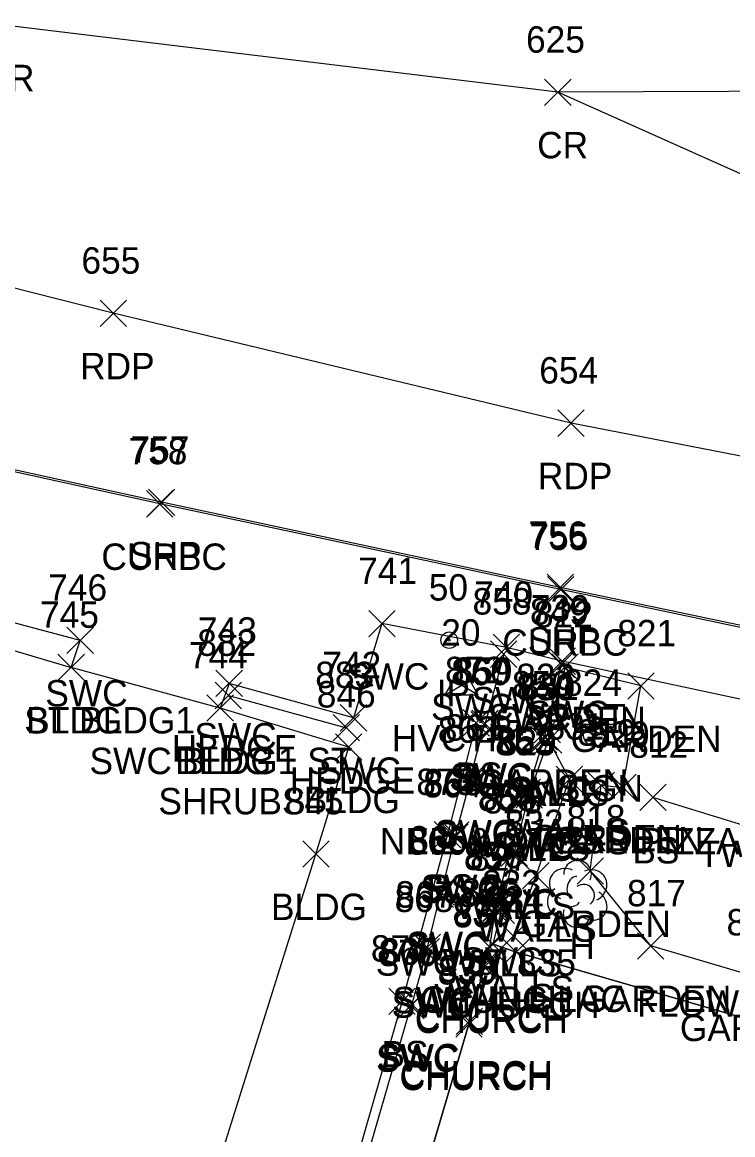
# Model space of a CAD drawing. Extents: x 1462668 to 1465147, y 550359 to 557351.
# Drawn here: x 1464854.5 to 1464908.4, y 552330.8 to 552415.1 of the extents above; entities that cross this region are included whole.
import ezdxf

# ---------------------------------------------------------------- set-up
doc = ezdxf.new("R2010")
doc.units = 0
for name, color, linetype in [('C_A', 7, 'Continuous'), ('C_I', 7, 'Continuous'), ('CPSM', 7, 'Continuous'), ('L_A', 7, 'Continuous'), ('L_C', 7, 'Continuous'), ('L_I', 7, 'Continuous'), ('L_TIC', 7, 'Continuous'), ('LAHR', 7, 'Continuous'), ('LAPB', 7, 'Continuous'), ('LBC', 7, 'Continuous'), ('LELB', 7, 'Continuous'), ('Level 6', 7, 'Continuous'), ('LTD', 7, 'Continuous'), ('LWS', 7, 'Continuous'), ('M_A', 7, 'Continuous'), ('M_I', 7, 'Continuous'), ('MPIR', 7, 'Continuous'), ('P_A', 7, 'Continuous'), ('P_I', 7, 'Continuous'), ('P_TIC', 7, 'Continuous'), ('PET', 7, 'Continuous'), ('PRC', 7, 'Continuous'), ('PSP', 7, 'Continuous'), ('R_A', 7, 'Continuous'), ('R_I', 7, 'Continuous'), ('R_TIC', 7, 'Continuous'), ('RC', 7, 'Continuous'), ('RSW', 7, 'Continuous'), ('S_A', 7, 'Continuous'), ('S_C', 7, 'Continuous'), ('S_I', 7, 'Continuous'), ('SSGN', 7, 'Continuous')]:
    doc.layers.add(name, color=color, linetype=linetype)

msp = doc.modelspace()

# ---------------------------------------------------------------- linework, layer by layer
at = {"layer": 'CPSM'}
for p, q in [((1464886.595, 552364.144), (1464887.845, 552366.309)), ((1464889.095, 552364.144), (1464887.845, 552366.309)), ((1464887.845, 552364.865), (1464887.845, 552366.309)), ((1464886.595, 552364.144), (1464887.845, 552364.865)), ((1464887.845, 552364.865), (1464887.845, 552364.865)), ((1464887.845, 552364.865), (1464889.095, 552364.144)), ((1464886.595, 552364.144), (1464889.095, 552364.144))]:
    msp.add_line(p, q, dxfattribs=at)
at = {"layer": 'L_TIC'}
for points in [[(1464857.257, 552365.213), (1464859.257, 552367.213)], [(1464859.257, 552365.213), (1464857.257, 552367.213)], [(1464894.676, 552365.245), (1464896.676, 552367.245)], [(1464896.676, 552365.245), (1464894.676, 552367.245)], [(1464900.424, 552363.814), (1464902.424, 552365.814)], [(1464902.424, 552363.814), (1464900.424, 552365.814)], [(1464869.172, 552363.089), (1464871.172, 552365.089)], [(1464871.172, 552363.089), (1464869.172, 552365.089)], [(1464868.542, 552362.134), (1464870.542, 552364.134)], [(1464870.542, 552362.134), (1464868.542, 552364.134)], [(1464887.939, 552361.019), (1464889.939, 552363.019)], [(1464889.939, 552361.019), (1464887.939, 552363.019)], [(1464878.11, 552360.653), (1464880.11, 552362.653)], [(1464880.11, 552360.653), (1464878.11, 552362.653)], [(1464893.335, 552360.498), (1464895.335, 552362.498)], [(1464895.335, 552360.498), (1464893.335, 552362.498)], [(1464878.281, 552359.18), (1464880.281, 552361.18)], [(1464880.281, 552359.18), (1464878.281, 552361.18)], [(1464893.42, 552359.726), (1464895.42, 552361.726)], [(1464895.42, 552359.726), (1464893.42, 552361.726)], [(1464894.991, 552356.744), (1464896.991, 552358.744)], [(1464896.991, 552356.744), (1464894.991, 552358.744)], [(1464897.411, 552356.292), (1464899.411, 552358.292)], [(1464899.411, 552356.292), (1464897.411, 552358.292)], [(1464899.06, 552356.131), (1464901.06, 552358.131)], [(1464901.06, 552356.131), (1464899.06, 552358.131)], [(1464891.956, 552355.556), (1464893.956, 552357.556)], [(1464893.956, 552355.556), (1464891.956, 552357.556)], [(1464901.331, 552355.37), (1464903.331, 552357.37)], [(1464903.331, 552355.37), (1464901.331, 552357.37)], [(1464885.766, 552352.552), (1464887.766, 552354.552)], [(1464887.766, 552352.552), (1464885.766, 552354.552)], [(1464875.801, 552351.085), (1464877.801, 552353.085)], [(1464877.801, 552351.085), (1464875.801, 552353.085)], [(1464890.83, 552351.156), (1464892.83, 552353.156)], [(1464892.83, 552351.156), (1464890.83, 552353.156)], [(1464896.583, 552349.802), (1464898.583, 552351.802)], [(1464898.583, 552349.802), (1464896.583, 552351.802)], [(1464892.462, 552349.44), (1464894.462, 552351.44)], [(1464894.462, 552349.44), (1464892.462, 552351.44)], [(1464889.847, 552346.82), (1464891.847, 552348.82)], [(1464891.847, 552346.82), (1464889.847, 552348.82)], [(1464890.747, 552344.87), (1464892.747, 552346.87)], [(1464892.747, 552344.87), (1464890.747, 552346.87)], [(1464888.94, 552344.062), (1464890.94, 552346.062)], [(1464890.94, 552344.062), (1464888.94, 552346.062)], [(1464889.219, 552344.255), (1464891.219, 552346.255)], [(1464891.219, 552344.255), (1464889.219, 552346.255)], [(1464901.162, 552344.126), (1464903.162, 552346.126)], [(1464903.162, 552344.126), (1464901.162, 552346.126)], [(1464890.969, 552343.667), (1464892.969, 552345.667)], [(1464892.969, 552343.667), (1464890.969, 552345.667)], [(1464888.561, 552342.711), (1464890.561, 552344.711)], [(1464890.561, 552342.711), (1464888.561, 552344.711)], [(1464888.562, 552342.531), (1464890.562, 552344.531)], [(1464890.562, 552342.531), (1464888.562, 552344.531)], [(1464882.324, 552339.936), (1464884.324, 552341.936)], [(1464884.324, 552339.936), (1464882.324, 552341.936)], [(1464887.388, 552338.206), (1464889.388, 552340.206)], [(1464889.388, 552338.206), (1464887.388, 552340.206)], [(1464887.421, 552338.409), (1464889.421, 552340.409)], [(1464889.421, 552338.409), (1464887.421, 552340.409)]]:
    msp.add_lwpolyline(points, dxfattribs=at)
at = {"layer": 'LAHR'}
msp.add_lwpolyline([(1464870.172, 552364.089), (1464879.11, 552361.653)], dxfattribs=at)
at = {"layer": 'LAPB'}
msp.add_lwpolyline([(1464916.191, 552348.771), (1464909.705, 552342.922), (1464902.162, 552345.126), (1464897.583, 552350.802), (1464898.411, 552357.292), (1464900.06, 552357.131), (1464901.424, 552364.814), (1464895.676, 552366.245), (1464894.335, 552361.498)], dxfattribs=at)
at = {"layer": 'LBC'}
for points in [[(1464849.793, 552368.713), (1464858.257, 552366.213)], [(1464869.542, 552363.134), (1464858.257, 552366.213)], [(1464879.281, 552360.18), (1464869.542, 552363.134)], [(1464858.592, 552293.881), (1464864.521, 552313.008), (1464876.801, 552352.085), (1464879.281, 552360.18)], [(1464889.94, 552345.062), (1464889.561, 552343.711), (1464889.562, 552343.531), (1464888.421, 552339.409), (1464888.388, 552339.206), (1464876.929, 552300.477), (1464876.885, 552300.337), (1464868.424, 552270.27)], [(1464889.94, 552345.062), (1464890.219, 552345.255)], [(1464891.969, 552344.667), (1464890.219, 552345.255)], [(1464925.941, 552337.172), (1464916.42, 552339.778), (1464916.256, 552339.624), (1464915.789, 552337.771), (1464891.969, 552344.667)]]:
    msp.add_lwpolyline(points, dxfattribs=at)
at = {"layer": 'LELB'}
for points in [[(1464888.939, 552362.019), (1464886.766, 552353.552), (1464883.324, 552340.936), (1464872.016, 552301.627)], [(1464916.835, 552343.076), (1464919.338, 552350.005), (1464915.467, 552352.332), (1464902.331, 552356.37)]]:
    msp.add_lwpolyline(points, dxfattribs=at)
at = {"layer": 'Level 6'}
msp.add_lwpolyline([(1464876.929, 552300.477), (1464888.388, 552339.206), (1464888.421, 552339.409), (1464889.562, 552343.531), (1464889.561, 552343.711), (1464889.94, 552345.062), (1464890.219, 552345.255), (1464891.969, 552344.667), (1464915.789, 552337.771)], dxfattribs=at)
at = {"layer": 'LTD'}
msp.add_line((1464896.576, 552349.125), (1464896.576, 552349.125), dxfattribs=at)
msp.add_line((1464896.576, 552349.125), (1464896.576, 552349.125), dxfattribs=at)
msp.add_arc((1464896.622, 552350.559), 1.047, 335.52715, 180.95627, dxfattribs=at)
for centre, major_axis, ratio, start_param, end_param in [((1464895.784, 552349.791), (1.21, -0.512), 0.895232, 1.570796, 4.712389), ((1464897.617, 552349.708), (-1.141, -0.483), 0.949671, 1.570796, 4.712389), ((1464896.367, 552349.583), (-0.208, -0.792), 0.645439, 3.141593, 6.283185), ((1464895.492, 552348.416), (0.584, -1.042), 0.959034, 3.141593, 6.283185), ((1464897.076, 552348.958), (-0.5, 0.667), 0.989748, 3.141593, 6.283185), ((1464896.117, 552348.375), (-0.625, -0.083), 0.423636, 0, 3.141593), ((1464897.576, 552348.292), (-1.09, 0.792), 0.841452, 1.570796, 4.712389), ((1464896.576, 552347.625), (0.265, 1.061), 0.942809, 1.570796, 4.712389)]:
    msp.add_ellipse(centre, major_axis=major_axis, ratio=ratio, start_param=start_param, end_param=end_param, dxfattribs=at)
at = {"layer": 'LWS'}
msp.add_lwpolyline([(1464890.219, 552345.255), (1464890.847, 552347.82), (1464891.83, 552352.156), (1464892.956, 552356.556), (1464894.42, 552360.726), (1464895.991, 552357.744), (1464893.462, 552350.44), (1464891.747, 552345.87)], dxfattribs=at)
at = {"layer": 'MPIR'}
for radius in [0.625, 0.0833]:
    msp.add_circle((1464886.898, 552368.277), radius, dxfattribs=at)
at = {"layer": 'P_TIC'}
for points in [[(1464894.127, 552408.76), (1464896.127, 552410.76)], [(1464896.127, 552408.76), (1464894.127, 552410.76)], [(1464860.444, 552392.028), (1464862.444, 552394.028)], [(1464862.444, 552392.028), (1464860.444, 552394.028)], [(1464895.126, 552383.71), (1464897.126, 552385.71)], [(1464897.126, 552383.71), (1464895.126, 552385.71)], [(1464864.11, 552377.716), (1464866.11, 552379.716)], [(1464866.11, 552377.716), (1464864.11, 552379.716)], [(1464894.316, 552371.264), (1464896.316, 552373.264)], [(1464896.316, 552371.264), (1464894.316, 552373.264)]]:
    msp.add_lwpolyline(points, dxfattribs=at)
at = {"layer": 'PET'}
msp.add_lwpolyline([(1464951.114, 552371.609), (1464925.892, 552378.926), (1464896.126, 552384.71), (1464861.444, 552393.028), (1464838.964, 552398.724), (1464823.104, 552402.439), (1464820.922, 552402.909), (1464804.678, 552406.721)], dxfattribs=at)
at = {"layer": 'PRC'}
for points in [[(1464963.299, 552415.64), (1464940.406, 552409.95), (1464895.127, 552409.76), (1464853.181, 552414.846), (1464813.177, 552421.694), (1464797.98, 552425.047)], [(1464927.735, 552395.213), (1464895.127, 552409.76)]]:
    msp.add_lwpolyline(points, dxfattribs=at)
at = {"layer": 'PSP'}
msp.add_lwpolyline([(1464948.464, 552361.284), (1464924.269, 552366.192), (1464895.316, 552372.264), (1464865.11, 552378.716), (1464825.527, 552387.397), (1464813.937, 552391.469)], dxfattribs=at)
at = {"layer": 'R_TIC'}
for points in [[(1464863.961, 552377.598), (1464865.961, 552379.598)], [(1464865.961, 552377.598), (1464863.961, 552379.598)], [(1464894.338, 552371.102), (1464896.338, 552373.102)], [(1464896.338, 552371.102), (1464894.338, 552373.102)], [(1464880.796, 552368.533), (1464882.796, 552370.533)], [(1464882.796, 552368.533), (1464880.796, 552370.533)], [(1464857.936, 552367.259), (1464859.936, 552369.259)], [(1464859.936, 552367.259), (1464857.936, 552369.259)], [(1464890.232, 552366.732), (1464892.232, 552368.732)], [(1464892.232, 552366.732), (1464890.232, 552368.732)], [(1464890.026, 552366.217), (1464892.026, 552368.217)], [(1464892.026, 552366.217), (1464890.026, 552368.217)], [(1464857.257, 552365.213), (1464859.257, 552367.213)], [(1464859.257, 552365.213), (1464857.257, 552367.213)], [(1464894.383, 552365.453), (1464896.383, 552367.453)], [(1464896.383, 552365.453), (1464894.383, 552367.453)], [(1464894.456, 552365.689), (1464896.456, 552367.689)], [(1464896.456, 552365.689), (1464894.456, 552367.689)], [(1464869.225, 552364.008), (1464871.225, 552366.008)], [(1464871.225, 552364.008), (1464869.225, 552366.008)], [(1464868.542, 552362.134), (1464870.542, 552364.134)], [(1464870.542, 552362.134), (1464868.542, 552364.134)], [(1464878.648, 552361.399), (1464880.648, 552363.399)], [(1464880.648, 552361.399), (1464878.648, 552363.399)], [(1464888.539, 552360.865), (1464890.539, 552362.865)], [(1464890.539, 552360.865), (1464888.539, 552362.865)], [(1464888.609, 552360.97), (1464890.609, 552362.97)], [(1464890.609, 552360.97), (1464888.609, 552362.97)], [(1464893.096, 552359.94), (1464895.096, 552361.94)], [(1464895.096, 552359.94), (1464893.096, 552361.94)], [(1464893.047, 552359.756), (1464895.047, 552361.756)], [(1464895.047, 552359.756), (1464893.047, 552361.756)], [(1464887.435, 552356.665), (1464889.435, 552358.665)], [(1464889.435, 552356.665), (1464887.435, 552358.665)], [(1464887.444, 552356.509), (1464889.444, 552358.509)], [(1464889.444, 552356.509), (1464887.444, 552358.509)], [(1464891.803, 552355.743), (1464893.803, 552357.743)], [(1464893.803, 552355.743), (1464891.803, 552357.743)], [(1464891.731, 552355.566), (1464893.731, 552357.566)], [(1464893.731, 552355.566), (1464891.731, 552357.566)], [(1464886.324, 552352.373), (1464888.324, 552354.373)], [(1464888.324, 552352.373), (1464886.324, 552354.373)], [(1464886.374, 552352.529), (1464888.374, 552354.529)], [(1464888.374, 552352.529), (1464886.374, 552354.529)], [(1464890.432, 552351.343), (1464892.432, 552353.343)], [(1464892.432, 552351.343), (1464890.432, 552353.343)], [(1464890.481, 552351.435), (1464892.481, 552353.435)], [(1464892.481, 552351.435), (1464890.481, 552353.435)], [(1464885.283, 552348.203), (1464887.283, 552350.203)], [(1464887.283, 552348.203), (1464885.283, 552350.203)], [(1464885.214, 552348.032), (1464887.214, 552350.032)], [(1464887.214, 552348.032), (1464885.214, 552350.032)], [(1464889.371, 552346.875), (1464891.371, 552348.875)], [(1464891.371, 552346.875), (1464889.371, 552348.875)], [(1464889.444, 552347.012), (1464891.444, 552349.012)], [(1464891.444, 552347.012), (1464889.444, 552349.012)], [(1464884.228, 552344.028), (1464886.228, 552346.028)], [(1464886.228, 552344.028), (1464884.228, 552346.028)], [(1464884.171, 552343.693), (1464886.171, 552345.693)], [(1464886.171, 552343.693), (1464884.171, 552345.693)], [(1464883.077, 552339.712), (1464885.077, 552341.712)], [(1464885.077, 552339.712), (1464883.077, 552341.712)], [(1464882.988, 552339.596), (1464884.988, 552341.596)], [(1464884.988, 552339.596), (1464882.988, 552341.596)]]:
    msp.add_lwpolyline(points, dxfattribs=at)
at = {"layer": 'RC'}
msp.add_lwpolyline([(1464948.184, 552360.613), (1464948.268, 552361.112), (1464924.278, 552366.019), (1464895.338, 552372.102), (1464864.961, 552378.598), (1464825.539, 552387.27), (1464825.315, 552386.733)], dxfattribs=at)
at = {"layer": 'RSW'}
for points in [[(1464858.257, 552366.213), (1464858.936, 552368.259), (1464850.027, 552370.62), (1464845.283, 552371.866), (1464843.383, 552372.308), (1464842.92, 552370.641), (1464839.766, 552371.53), (1464840.333, 552373.146), (1464822.378, 552378.018)], [(1464946.743, 552355.067), (1464943.439, 552356.075), (1464938.754, 552357.401), (1464934.019, 552358.515), (1464932.126, 552358.908), (1464922.746, 552360.849), (1464895.456, 552366.689), (1464891.232, 552367.732), (1464881.796, 552369.533), (1464879.648, 552362.399), (1464870.225, 552365.008), (1464869.542, 552363.134)], [(1464891.026, 552367.217), (1464889.609, 552361.97), (1464889.539, 552361.865), (1464888.435, 552357.665), (1464888.444, 552357.509), (1464887.374, 552353.529), (1464887.324, 552353.373), (1464886.283, 552349.203), (1464886.214, 552349.032), (1464885.228, 552345.028), (1464885.171, 552344.693), (1464884.077, 552340.712), (1464883.988, 552340.596), (1464872.695, 552301.673)], [(1464895.383, 552366.453), (1464894.096, 552360.94), (1464894.047, 552360.756), (1464892.803, 552356.743), (1464892.731, 552356.566), (1464891.481, 552352.435), (1464891.432, 552352.343), (1464890.444, 552348.012), (1464890.371, 552347.875)], [(1464890.371, 552347.875), (1464889.94, 552345.062)]]:
    msp.add_lwpolyline(points, dxfattribs=at)
at = {"layer": 'SSGN'}
for p, q in [((1464896.258, 552361.912), (1464899.591, 552361.912)), ((1464897.905, 552361.079), (1464897.905, 552361.079))]:
    msp.add_line(p, q, dxfattribs=at)
msp.add_circle((1464897.905, 552361.079), 0.833, dxfattribs=at)

# ---------------------------------------------------------------- texts
at = {"layer": 'C_A'}
msp.add_text('HVCTRL', height=2, dxfattribs=at).set_placement((1464882.538, 552359.865))
at = {"layer": 'C_I'}
msp.add_text('20', height=2, dxfattribs=at).set_placement((1464886.294, 552367.865))
at = {"layer": 'L_A'}
for s, p in [('BLDG', (1464854.848, 552361.213)), ('GARDEN', (1464890.346, 552361.245)), ('HEDGE', (1464865.873, 552359.089)), ('GARDEN', (1464896.094, 552359.814)), ('BLDG', (1464866.133, 552358.134)), ('HEDGE', (1464874.811, 552356.653)), ('BS', (1464887.38, 552357.019)), ('GARDEN', (1464889.005, 552356.498)), ('WALLS', (1464889.963, 552355.726)), ('BLDG', (1464875.872, 552355.18)), ('WALLS', (1464891.534, 552352.744)), ('GARDEN', (1464893.08, 552352.292)), ('WALLS', (1464888.5, 552351.556)), ('GARDEN', (1464894.729, 552352.131)), ('BS', (1464900.772, 552351.37)), ('BS', (1464885.207, 552348.552)), ('BLDG', (1464873.392, 552347.085)), ('WALLS', (1464887.373, 552347.156)), ('GARDEN', (1464892.252, 552345.802)), ('WALLS', (1464889.005, 552345.44)), ('H', (1464896.009, 552344.125)), ('WALLS', (1464886.391, 552342.82)), ('WALLS', (1464887.291, 552340.87)), ('CHURCH', (1464884.68, 552340.062)), ('WALLS', (1464885.762, 552340.255)), ('CHURCH', (1464886.709, 552339.667)), ('GARDEN', (1464896.831, 552340.126)), ('CHURCH', (1464884.301, 552338.711)), ('CHURCH', (1464884.302, 552338.531)), ('GARDEN', (1464904.374, 552337.922)), ('BS', (1464881.765, 552335.936)), ('CHURCH', (1464883.129, 552334.206)), ('CHURCH', (1464883.162, 552334.409))]:
    msp.add_text(s, height=2, dxfattribs=at).set_placement(p)
at = {"layer": 'L_C'}
for s, p in [('SHRUBS', (1464864.865, 552355.089)), ('LILAC', (1464892.851, 552340.125)), ('FLOWERS & SHRUBS', (1464901.136, 552339.771))]:
    msp.add_text(s, height=2, dxfattribs=at).set_placement(p)
at = {"layer": 'L_I'}
for s, p in [('745', (1464855.895, 552369.213)), ('822', (1464893.314, 552369.245)), ('821', (1464899.629, 552367.814)), ('882', (1464867.81, 552367.089)), ('744', (1464867.18, 552366.134)), ('872', (1464886.576, 552365.019)), ('883', (1464876.748, 552364.653)), ('823', (1464891.973, 552364.498)), ('830', (1464891.971, 552363.726)), ('846', (1464876.864, 552363.18)), ('831', (1464894.195, 552360.744)), ('819', (1464896.608, 552360.292)), ('820', (1464897.611, 552360.131)), ('829', (1464890.586, 552359.556)), ('812', (1464900.536, 552359.37)), ('873', (1464884.404, 552356.552)), ('845', (1464874.439, 552355.085)), ('828', (1464889.467, 552355.156)), ('832', (1464891.1, 552353.44)), ('818', (1464895.787, 552353.802)), ('825', (1464894.213, 552352.125)), ('827', (1464888.485, 552350.82)), ('826', (1464887.802, 552348.255)), ('833', (1464889.385, 552348.87)), ('817', (1464900.367, 552348.126)), ('835', (1464887.578, 552348.062)), ('834', (1464889.606, 552347.667)), ('836', (1464887.143, 552346.711)), ('837', (1464887.2, 552346.531)), ('814', (1464907.91, 552345.922)), ('874', (1464880.962, 552343.936)), ('839', (1464886.018, 552342.206)), ('838', (1464886.059, 552342.409))]:
    msp.add_text(s, height=2, dxfattribs=at).set_placement(p)
at = {"layer": 'M_A'}
msp.add_text('IP', height=2, dxfattribs=at).set_placement((1464885.946, 552363.277))
at = {"layer": 'M_I'}
msp.add_text('50', height=2, dxfattribs=at).set_placement((1464885.347, 552371.277))
at = {"layer": 'P_A'}
for s, p in [('CR', (1464851.614, 552409.846)), ('CR', (1464893.56, 552404.76)), ('RDP', (1464858.932, 552388.028)), ('RDP', (1464893.615, 552379.71)), ('SHP', (1464862.645, 552373.716)), ('SHP', (1464892.852, 552367.264))]:
    msp.add_text(s, height=2, dxfattribs=at).set_placement(p)
at = {"layer": 'P_I'}
for s, p in [('625', (1464892.718, 552412.76)), ('655', (1464859.034, 552396.028)), ('654', (1464893.717, 552387.71)), ('757', (1464862.748, 552381.716)), ('756', (1464892.899, 552375.264))]:
    msp.add_text(s, height=2, dxfattribs=at).set_placement(p)
at = {"layer": 'R_A'}
for s, p in [('CURBC', (1464860.544, 552373.598)), ('CURBC', (1464890.92, 552367.102)), ('SWC', (1464879.159, 552364.533)), ('SWC', (1464856.298, 552363.259)), ('SWC', (1464888.594, 552362.732)), ('SWC ST', (1464885.522, 552362.217)), ('SWC', (1464892.818, 552361.689)), ('SWC ST BLDG1', (1464847.722, 552361.213)), ('SWC ST', (1464889.879, 552361.453)), ('SWC', (1464867.588, 552360.008)), ('SWC BLDG1 ST', (1464859.645, 552358.134)), ('SWC', (1464877.01, 552357.399)), ('SWC', (1464886.902, 552356.865)), ('SWC', (1464886.972, 552356.97)), ('SWC', (1464891.409, 552355.756)), ('SWC', (1464891.458, 552355.94)), ('SWC', (1464885.797, 552352.665)), ('SWC', (1464885.806, 552352.509)), ('SWC', (1464890.093, 552351.566)), ('SWC', (1464890.165, 552351.743)), ('SWC', (1464884.686, 552348.373)), ('SWC', (1464884.736, 552348.529)), ('SWC', (1464888.794, 552347.343)), ('SWC', (1464888.843, 552347.435)), ('SWC', (1464883.576, 552344.032)), ('SWC', (1464883.646, 552344.203)), ('SWC JT 835', (1464881.332, 552342.875)), ('SWC', (1464887.806, 552343.012)), ('SWC', (1464882.533, 552339.693)), ('SWC', (1464882.591, 552340.028)), ('SWC', (1464881.35, 552335.596)), ('SWC', (1464881.439, 552335.712))]:
    msp.add_text(s, height=2, dxfattribs=at).set_placement(p)
at = {"layer": 'R_I'}
for s, p in [('758', (1464862.599, 552381.598)), ('755', (1464892.976, 552375.102)), ('741', (1464880.001, 552372.533)), ('746', (1464856.518, 552371.259)), ('858', (1464888.664, 552370.217)), ('740', (1464888.783, 552370.732)), ('745', (1464855.895, 552369.213)), ('849', (1464893.013, 552369.453)), ('739', (1464893.085, 552369.689)), ('743', (1464867.863, 552368.008)), ('744', (1464867.18, 552366.134)), ('742', (1464877.286, 552365.399)), ('859', (1464887.239, 552364.97)), ('860', (1464887.043, 552364.865)), ('850', (1464891.647, 552363.94)), ('851', (1464892.252, 552363.756)), ('862', (1464886.034, 552360.509)), ('861', (1464886.593, 552360.665)), ('853', (1464890.368, 552359.566)), ('852', (1464890.441, 552359.743)), ('863', (1464884.964, 552356.529)), ('864', (1464884.915, 552356.373)), ('855', (1464889.069, 552355.343)), ('854', (1464889.118, 552355.435)), ('866', (1464883.749, 552352.032)), ('865', (1464883.874, 552352.203)), ('857', (1464888.009, 552350.875)), ('856', (1464888.027, 552351.012)), ('868', (1464882.761, 552347.693)), ('867', (1464882.819, 552348.028)), ('870', (1464881.539, 552343.596)), ('869', (1464881.66, 552343.712))]:
    msp.add_text(s, height=2, dxfattribs=at).set_placement(p)
at = {"layer": 'S_A'}
msp.add_text('SIGN', height=2, dxfattribs=at).set_placement((1464895.043, 552356.059))
at = {"layer": 'S_C'}
for s, p in [("NEIL & OTTO'S PIZZA", (1464881.641, 552352.059)), ('TWO HOUR PARKING', (1464905.785, 552351.097))]:
    msp.add_text(s, height=2, dxfattribs=at).set_placement(p)
at = {"layer": 'S_I'}
msp.add_text('824', height=2, dxfattribs=at).set_placement((1464895.523, 552364.059))

doc.saveas('drawing.dxf')
